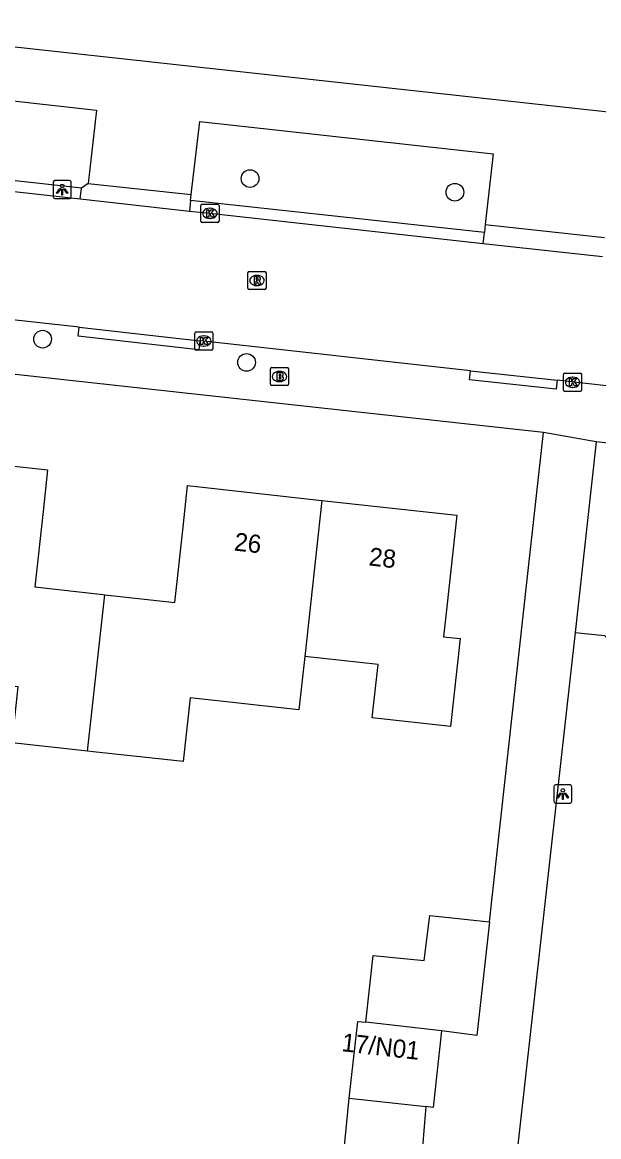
# Model space of a CAD drawing. Extents: x 162186 to 163152, y 385513 to 386513.
# Drawn here: x 162392 to 162423.8, y 385830.6 to 385892.1 of the extents above; entities that cross this region are included whole.
import ezdxf

# ---------------------------------------------------------------- set-up
doc = ezdxf.new("R2010")
doc.units = 0
for name, color, linetype in [('IMGEO_Boom', 7, 'Continuous'), ('IMGEO_Brandkraan', 7, 'Continuous'), ('IMGEO_Groenvoorziening', 7, 'Continuous'), ('IMGEO_Kolk', 7, 'Continuous'), ('IMGEO_Lichtpunt', 7, 'Continuous'), ('IMGEO_Muur', 7, 'Continuous'), ('IMGEO_Pand', 7, 'Continuous'), ('IMGEO_Pand_nummerreeks', 7, 'Continuous'), ('IMGEO_Rijbaan_lokaal_open', 7, 'Continuous'), ('IMGEO_Rioolput', 7, 'Continuous'), ('IMGEO_Voetpad_open', 7, 'Continuous')]:
    doc.layers.add(name, color=color, linetype=linetype)

msp = doc.modelspace()

# ---------------------------------------------------------------- linework, layer by layer
at = {"layer": 'IMGEO_Boom'}
for centre in [(162404.541, 385883.518), (162415.859, 385882.763), (162393.082, 385874.654), (162404.348, 385873.374)]:
    msp.add_circle(centre, 0.489, dxfattribs=at)
at = {"layer": 'IMGEO_Brandkraan'}
for p, q in [((162405.674, 385872.167), (162405.674, 385873.019)), ((162405.749, 385873.093), (162406.601, 385873.093)), ((162406.675, 385873.019), (162406.675, 385872.167)), ((162406.185, 385872.313), (162406.16, 385872.313)), ((162406.162, 385872.873), (162406.187, 385872.873)), ((162406.601, 385872.093), (162405.749, 385872.093))]:
    msp.add_line(p, q, dxfattribs=at)
for points in [[(162405.674, 385872.167), (162405.674, 385873.019)], [(162405.749, 385873.093), (162406.601, 385873.093)], [(162406.675, 385873.019), (162406.675, 385872.167)], [(162406.022, 385872.793), (162406.022, 385872.393), (162406.235, 385872.393)], [(162406.253, 385872.793), (162406.022, 385872.793)], [(162406.201, 385872.712), (162406.147, 385872.712), (162406.147, 385872.636)], [(162406.147, 385872.636), (162406.2, 385872.636)], [(162406.209, 385872.56), (162406.147, 385872.56), (162406.147, 385872.479)], [(162406.147, 385872.479), (162406.209, 385872.479)], [(162406.601, 385872.093), (162405.749, 385872.093)]]:
    msp.add_lwpolyline(points, dxfattribs=at)
for centre, radius, start, end in [((162405.751, 385873.017), 0.0765, 91.55205, 178.44795), ((162405.751, 385873.017), 0.0765, 91.55205, 178.44795), ((162406.599, 385873.017), 0.0765, 1.55205, 88.44795), ((162406.599, 385873.017), 0.0765, 1.55205, 88.44795), ((162406.202, 385872.674), 0.0379, 267.82845, 90.93552), ((162406.21, 385872.519), 0.0404, 269.87594, 90.50774), ((162406.241, 385872.644), 0.251, 268.66757, 293.53466), ((162406.257, 385872.648), 0.145, 59.4692, 91.53667), ((162406.282, 385872.695), 0.0922, 285.51372, 58.15012), ((162406.287, 385872.503), 0.105, 301.31148, 78.98903), ((162405.751, 385872.169), 0.0765, 181.55205, 268.44795), ((162405.751, 385872.169), 0.0765, 181.55205, 268.44795), ((162406.599, 385872.169), 0.0765, 271.55205, 358.44795), ((162406.599, 385872.169), 0.0765, 271.55205, 358.44795)]:
    msp.add_arc(centre, radius, start, end, dxfattribs=at)
for centre, major_axis, ratio, start_param, end_param in [((162406.161, 385872.593), (-0.387, 0.002), 0.722429, 4.712389, 7.853982), ((162406.186, 385872.593), (-0.39, 0.002), 0.717154, 1.570796, 4.712389)]:
    msp.add_ellipse(centre, major_axis=major_axis, ratio=ratio, start_param=start_param, end_param=end_param, dxfattribs=at)
at = {"layer": 'IMGEO_Groenvoorziening'}
for points in [[(162422.511, 385858.464), (162424.132, 385858.29), (162426.389, 385855.794)], [(162409.68, 385829.38), (162410.023, 385832.768)]]:
    msp.add_lwpolyline(points, dxfattribs=at)
at = {"layer": 'IMGEO_Kolk'}
for p, q in [((162401.828, 385881.171), (162401.828, 385882.023)), ((162401.903, 385882.097), (162402.755, 385882.097)), ((162402.316, 385881.877), (162402.341, 385881.877)), ((162402.829, 385882.023), (162402.829, 385881.171)), ((162402.755, 385881.097), (162401.903, 385881.097)), ((162402.339, 385881.317), (162402.314, 385881.317)), ((162401.484, 385874.125), (162401.484, 385874.977)), ((162401.559, 385875.051), (162402.411, 385875.051)), ((162401.972, 385874.831), (162401.997, 385874.831)), ((162402.485, 385874.977), (162402.485, 385874.125)), ((162401.995, 385874.271), (162401.97, 385874.271)), ((162402.411, 385874.051), (162401.559, 385874.051)), ((162421.863, 385871.848), (162421.863, 385872.7)), ((162421.938, 385872.774), (162422.79, 385872.774)), ((162422.351, 385872.554), (162422.376, 385872.554)), ((162422.864, 385872.7), (162422.864, 385871.848)), ((162422.79, 385871.774), (162421.938, 385871.774)), ((162422.374, 385871.994), (162422.349, 385871.994))]:
    msp.add_line(p, q, dxfattribs=at)
for points in [[(162401.828, 385881.171), (162401.828, 385882.023)], [(162401.903, 385882.097), (162402.755, 385882.097)], [(162402.149, 385881.797), (162402.272, 385881.797), (162402.272, 385881.646), (162402.402, 385881.797), (162402.566, 385881.797), (162402.42, 385881.646), (162402.573, 385881.397), (162402.421, 385881.397), (162402.336, 385881.561), (162402.272, 385881.494), (162402.272, 385881.397), (162402.149, 385881.397), (162402.149, 385881.797)], [(162402.829, 385882.023), (162402.829, 385881.171)], [(162402.755, 385881.097), (162401.903, 385881.097)], [(162401.484, 385874.125), (162401.484, 385874.977)], [(162401.559, 385875.051), (162402.411, 385875.051)], [(162401.805, 385874.751), (162401.928, 385874.751), (162401.928, 385874.6), (162402.058, 385874.751), (162402.222, 385874.751), (162402.076, 385874.6), (162402.229, 385874.351), (162402.077, 385874.351), (162401.992, 385874.515), (162401.928, 385874.448), (162401.928, 385874.351), (162401.805, 385874.351), (162401.805, 385874.751)], [(162402.485, 385874.977), (162402.485, 385874.125)], [(162402.411, 385874.051), (162401.559, 385874.051)], [(162421.863, 385871.848), (162421.863, 385872.7)], [(162421.938, 385872.774), (162422.79, 385872.774)], [(162422.184, 385872.474), (162422.307, 385872.474), (162422.307, 385872.323), (162422.437, 385872.474), (162422.601, 385872.474), (162422.455, 385872.323), (162422.608, 385872.074), (162422.456, 385872.074), (162422.371, 385872.238), (162422.307, 385872.171), (162422.307, 385872.074), (162422.184, 385872.074), (162422.184, 385872.474)], [(162422.864, 385872.7), (162422.864, 385871.848)], [(162422.79, 385871.774), (162421.938, 385871.774)]]:
    msp.add_lwpolyline(points, dxfattribs=at)
for centre, start, end in [((162401.905, 385882.021), 91.55205, 178.44795), ((162401.905, 385882.021), 91.55205, 178.44795), ((162402.753, 385882.021), 1.55205, 88.44795), ((162402.753, 385882.021), 1.55205, 88.44795), ((162401.905, 385881.173), 181.55205, 268.44795), ((162401.905, 385881.173), 181.55205, 268.44795), ((162402.753, 385881.173), 271.55205, 358.44795), ((162402.753, 385881.173), 271.55205, 358.44795), ((162401.561, 385874.975), 91.55205, 178.44795), ((162401.561, 385874.975), 91.55205, 178.44795), ((162402.409, 385874.975), 1.55205, 88.44795), ((162402.409, 385874.975), 1.55205, 88.44795), ((162401.561, 385874.127), 181.55205, 268.44795), ((162401.561, 385874.127), 181.55205, 268.44795), ((162402.409, 385874.127), 271.55205, 358.44795), ((162402.409, 385874.127), 271.55205, 358.44795), ((162421.94, 385872.698), 91.55205, 178.44795), ((162421.94, 385872.698), 91.55205, 178.44795), ((162422.788, 385872.698), 1.55205, 88.44795), ((162422.788, 385872.698), 1.55205, 88.44795), ((162421.94, 385871.85), 181.55205, 268.44795), ((162421.94, 385871.85), 181.55205, 268.44795), ((162422.788, 385871.85), 271.55205, 358.44795), ((162422.788, 385871.85), 271.55205, 358.44795)]:
    msp.add_arc(centre, 0.0765, start, end, dxfattribs=at)
for centre, major_axis, ratio, start_param, end_param in [((162402.315, 385881.597), (-0.387, 0.002), 0.722429, 4.712389, 7.853982), ((162402.34, 385881.597), (-0.39, 0.002), 0.717154, 1.570796, 4.712389), ((162401.971, 385874.551), (-0.387, 0.002), 0.722429, 4.712389, 7.853982), ((162401.996, 385874.551), (-0.39, 0.002), 0.717154, 1.570796, 4.712389), ((162422.35, 385872.274), (-0.387, 0.002), 0.722429, 4.712389, 7.853982), ((162422.375, 385872.274), (-0.39, 0.002), 0.717154, 1.570796, 4.712389)]:
    msp.add_ellipse(centre, major_axis=major_axis, ratio=ratio, start_param=start_param, end_param=end_param, dxfattribs=at)
at = {"layer": 'IMGEO_Lichtpunt'}
for p, q in [((162394.569, 385883.41), (162393.761, 385883.41)), ((162394.569, 385883.41), (162393.761, 385883.41)), ((162393.667, 385883.315), (162393.667, 385882.508)), ((162393.667, 385883.315), (162393.667, 385882.508)), ((162394.663, 385882.508), (162394.663, 385883.315)), ((162394.663, 385882.508), (162394.663, 385883.315)), ((162393.761, 385882.414), (162394.569, 385882.414)), ((162393.761, 385882.414), (162394.569, 385882.414)), ((162421.324, 385849.952), (162421.324, 385849.145)), ((162421.324, 385849.952), (162421.324, 385849.145)), ((162422.226, 385850.047), (162421.418, 385850.047)), ((162422.226, 385850.047), (162421.418, 385850.047)), ((162422.32, 385849.145), (162422.32, 385849.952)), ((162422.32, 385849.145), (162422.32, 385849.952)), ((162421.418, 385849.051), (162422.226, 385849.051)), ((162421.418, 385849.051), (162422.226, 385849.051))]:
    msp.add_line(p, q, dxfattribs=at)
for points in [[(162394.041, 385882.979), (162394.08, 385882.951), (162393.892, 385882.689), (162393.854, 385882.716), (162394.041, 385882.979)], [(162394.143, 385882.931), (162394.19, 385882.931), (162394.19, 385882.609), (162394.143, 385882.609), (162394.143, 385882.931)], [(162394.253, 385882.951), (162394.291, 385882.978), (162394.478, 385882.716), (162394.439, 385882.688), (162394.253, 385882.951)], [(162421.698, 385849.616), (162421.737, 385849.588), (162421.549, 385849.326), (162421.511, 385849.353), (162421.698, 385849.616)], [(162421.8, 385849.568), (162421.847, 385849.568), (162421.847, 385849.246), (162421.8, 385849.246), (162421.8, 385849.568)], [(162421.91, 385849.588), (162421.948, 385849.615), (162422.135, 385849.353), (162422.096, 385849.325), (162421.91, 385849.588)]]:
    msp.add_lwpolyline(points, dxfattribs=at)
for centre in [(162394.166, 385883.113), (162421.823, 385849.75)]:
    msp.add_circle(centre, 0.0994, dxfattribs=at)
for centre, start, end in [((162393.761, 385883.315), 90, 180), ((162393.761, 385883.315), 90, 180), ((162394.569, 385883.315), 0, 90), ((162394.569, 385883.315), 0, 90), ((162393.761, 385882.508), 180, 270), ((162393.761, 385882.508), 180, 270), ((162394.569, 385882.508), 270, 0), ((162394.569, 385882.508), 270, 360), ((162421.418, 385849.952), 90, 180), ((162421.418, 385849.952), 90, 180), ((162422.226, 385849.952), 0, 90), ((162422.226, 385849.952), 0, 90), ((162421.418, 385849.145), 180, 270), ((162421.418, 385849.145), 180, 270), ((162422.226, 385849.145), 270, 0), ((162422.226, 385849.145), 270, 360)]:
    msp.add_arc(centre, 0.0946, start, end, dxfattribs=at)
at = {"layer": 'IMGEO_Muur'}
msp.add_lwpolyline([(162417.769, 385842.488), (162419.858, 385861.388)], dxfattribs=at)
at = {"layer": 'IMGEO_Pand'}
for points in [[(162385.542, 385868.312), (162385.643, 385868.61), (162386.179, 385868.551), (162386.143, 385868.23), (162393.358, 385867.435), (162393.105, 385865.138), (162392.646, 385860.976), (162396.406, 385860.562), (162396.512, 385860.55)], [(162396.512, 385860.55), (162400.381, 385860.124), (162400.84, 385864.284), (162401.092, 385866.57), (162408.512, 385865.753)], [(162408.512, 385865.753), (162415.969, 385864.931), (162415.413, 385859.882), (162415.231, 385858.231), (162416.159, 385858.129), (162415.624, 385853.272), (162411.291, 385853.75), (162411.616, 385856.693), (162407.561, 385857.141)], [(162408.512, 385865.753), (162407.561, 385857.141)], [(162395.563, 385851.914), (162396.512, 385860.55)], [(162395.563, 385851.914), (162391.396, 385852.377), (162391.734, 385855.456), (162388.394, 385855.824), (162384.084, 385855.112), (162384.527, 385859.128)], [(162407.561, 385857.141), (162407.237, 385854.199), (162401.234, 385854.862), (162400.845, 385851.334), (162395.876, 385851.882), (162395.563, 385851.914)], [(162410.937, 385836.951), (162411.35, 385840.635), (162414.169, 385840.352), (162414.48, 385842.842), (162417.769, 385842.488)], [(162417.769, 385842.488), (162417.077, 385836.228), (162415.126, 385836.481)], [(162410.023, 385832.768), (162410.498, 385837), (162410.937, 385836.951)], [(162415.126, 385836.481), (162410.937, 385836.951)], [(162415.126, 385836.481), (162414.651, 385832.249), (162414.256, 385832.293)], [(162410.023, 385832.768), (162414.256, 385832.293)]]:
    msp.add_lwpolyline(points, dxfattribs=at)
at = {"layer": 'IMGEO_Rijbaan_lokaal_open'}
for points in [[(162395.151, 385882.378), (162379.419, 385884.13), (162378.857, 385884.19)], [(162401.205, 385881.704), (162395.151, 385882.378)], [(162417.429, 385879.917), (162402.328, 385881.596), (162401.205, 385881.704)], [(162424.007, 385879.203), (162417.429, 385879.917)], [(162395.106, 385875.312), (162379.531, 385877.021), (162379.213, 385877.062)], [(162395.106, 385875.312), (162401.763, 385874.557)], [(162416.714, 385872.899), (162401.985, 385874.552), (162401.763, 385874.557)], [(162416.714, 385872.899), (162421.51, 385872.384)], [(162455.682, 385868.558), (162440.872, 385870.217), (162422.429, 385872.276), (162421.51, 385872.384)]]:
    msp.add_lwpolyline(points, dxfattribs=at)
at = {"layer": 'IMGEO_Rioolput'}
for p, q in [((162404.425, 385877.468), (162404.425, 385878.32)), ((162404.5, 385878.394), (162405.352, 385878.394)), ((162404.913, 385878.174), (162404.938, 385878.174)), ((162405.426, 385878.32), (162405.426, 385877.468)), ((162405.352, 385877.394), (162404.5, 385877.394)), ((162404.936, 385877.614), (162404.911, 385877.614))]:
    msp.add_line(p, q, dxfattribs=at)
for points in [[(162404.425, 385877.468), (162404.425, 385878.32)], [(162404.5, 385878.394), (162405.352, 385878.394)], [(162405.014, 385878.092), (162404.762, 385878.094), (162404.762, 385877.694)], [(162404.762, 385877.694), (162404.886, 385877.694), (162404.886, 385877.856), (162404.897, 385877.856)], [(162404.94, 385878.013), (162404.886, 385878.013), (162404.886, 385877.932)], [(162404.886, 385877.932), (162404.938, 385877.932)], [(162404.944, 385877.827), (162405.015, 385877.694), (162405.155, 385877.694), (162405.09, 385877.82)], [(162405.426, 385878.32), (162405.426, 385877.468)], [(162405.352, 385877.394), (162404.5, 385877.394)]]:
    msp.add_lwpolyline(points, dxfattribs=at)
for centre, radius, start, end in [((162404.502, 385878.318), 0.0765, 91.55205, 178.44795), ((162404.502, 385878.318), 0.0765, 91.55205, 178.44795), ((162404.896, 385877.803), 0.0533, 26.02933, 88.69889), ((162404.922, 385878.121), 0.19, 274.7715, 282.96867), ((162404.946, 385877.917), 0.0964, 77.00612, 93.18647), ((162404.96, 385877.974), 0.0378, 276.66336, 79.67722), ((162405.013, 385877.982), 0.109, 350.36119, 89.41601), ((162405.011, 385877.982), 0.112, 277.58423, 350.98172), ((162404.995, 385877.767), 0.108, 29.51342, 73.79051), ((162405.35, 385878.318), 0.0765, 1.55205, 88.44795), ((162405.35, 385878.318), 0.0765, 1.55205, 88.44795), ((162404.502, 385877.47), 0.0765, 181.55205, 268.44795), ((162404.502, 385877.47), 0.0765, 181.55205, 268.44795), ((162405.35, 385877.47), 0.0765, 271.55205, 358.44795), ((162405.35, 385877.47), 0.0765, 271.55205, 358.44795)]:
    msp.add_arc(centre, radius, start, end, dxfattribs=at)
for centre, major_axis, ratio, start_param, end_param in [((162404.912, 385877.894), (-0.387, 0.002), 0.722429, 4.712389, 7.853982), ((162404.937, 385877.894), (-0.39, 0.002), 0.717154, 1.570796, 4.712389)]:
    msp.add_ellipse(centre, major_axis=major_axis, ratio=ratio, start_param=start_param, end_param=end_param, dxfattribs=at)
at = {"layer": 'IMGEO_Voetpad_open'}
for points in [[(162483.845, 385880.672), (162315.549, 385899.101)], [(162378.47, 385885.304), (162378.939, 385889.208), (162396.053, 385887.285), (162395.604, 385883.255)], [(162401.286, 385882.635), (162401.77, 385886.674), (162417.968, 385884.885), (162417.532, 385880.979)], [(162420.754, 385869.497), (162276.342, 385885.344)], [(162395.234, 385882.997), (162378.911, 385884.796)], [(162395.151, 385882.378), (162395.234, 385882.997)], [(162395.604, 385883.255), (162395.234, 385882.997)], [(162395.604, 385883.255), (162401.286, 385882.635)], [(162401.262, 385882.308), (162401.205, 385881.704)], [(162401.262, 385882.308), (162401.286, 385882.635)], [(162417.499, 385880.538), (162401.262, 385882.308)], [(162417.532, 385880.979), (162417.499, 385880.538)], [(162417.532, 385880.979), (162424.129, 385880.261)], [(162417.429, 385879.917), (162417.499, 385880.538)], [(162401.763, 385874.557), (162401.707, 385874.061), (162395.05, 385874.816), (162395.106, 385875.312)], [(162421.51, 385872.384), (162421.457, 385871.887), (162416.661, 385872.402), (162416.714, 385872.899)], [(162417.769, 385842.488), (162419.858, 385861.388), (162420.754, 385869.497)], [(162423.673, 385868.991), (162420.754, 385869.497)], [(162423.673, 385868.991), (162422.511, 385858.464)], [(162428.82, 385868.415), (162423.673, 385868.991)], [(162422.511, 385858.464), (162418.939, 385826.586)], [(162414.256, 385832.293), (162413.983, 385828.954), (162409.68, 385829.38)]]:
    msp.add_lwpolyline(points, dxfattribs=at)

# ---------------------------------------------------------------- texts
at = {"layer": 'IMGEO_Pand_nummerreeks'}
for s, rotation, p in [('26', 353.71307, (162403.631, 385862.991)), ('28', 353.71308, (162411.072, 385862.17)), ('17/N01', 353.47424, (162409.567, 385835.361))]:
    msp.add_text(s, height=1, rotation=rotation, dxfattribs=at).set_placement(p)

doc.saveas('drawing.dxf')
